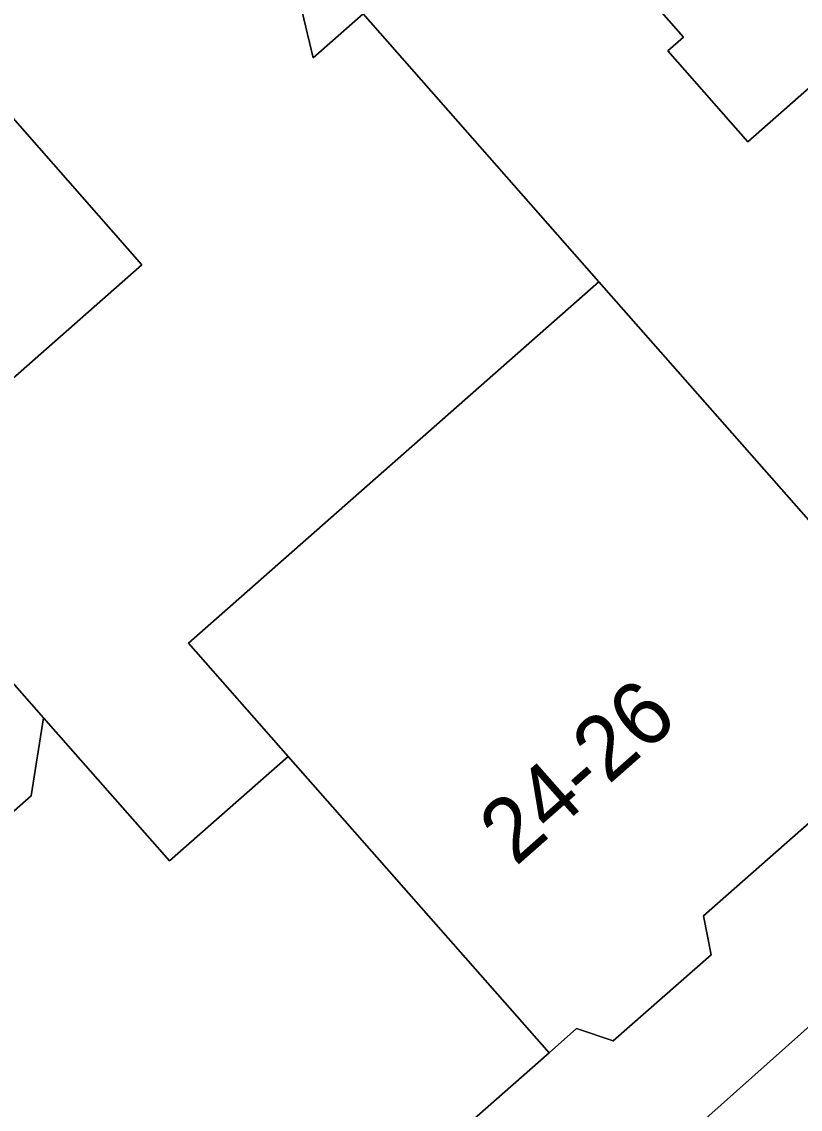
# Model space of a CAD drawing. Extents: x 159960 to 160866, y 382700 to 383354.
# Drawn here: x 160506.14 to 160518.3, y 383038.93 to 383055.92 of the extents above; entities that cross this region are included whole.
import ezdxf

# ---------------------------------------------------------------- set-up
doc = ezdxf.new("R2010")
doc.units = 0
for name, color, linetype in [('IMGEO_Erf', 7, 'Continuous'), ('IMGEO_Groenvoorziening', 7, 'Continuous'), ('IMGEO_Pand', 7, 'Continuous'), ('IMGEO_Pand_nummerreeks', 7, 'Continuous'), ('IMGEO_Voetpad_open', 7, 'Continuous')]:
    doc.layers.add(name, color=color, linetype=linetype)

msp = doc.modelspace()

# ---------------------------------------------------------------- linework, layer by layer
at = {"layer": 'IMGEO_Erf'}
for points in [[(160504.414, 383047.389), (160506.479, 383045.042), (160508.445, 383042.808), (160510.299, 383044.439), (160508.739, 383046.211), (160515.152, 383051.855), (160511.467, 383056.043), (160510.688, 383055.357), (160510.574, 383055.835), (160510.066, 383057.969), (160508.157, 383056.419), (160504.212, 383070.756), (160506.37, 383071.571), (160506.353, 383071.748), (160499.915, 383069.294)], [(160514.109, 383058.368), (160516.475, 383055.68), (160516.227, 383055.462), (160517.476, 383054.043), (160519.966, 383056.235)], [(160505.96, 383054.457), (160508.015, 383052.122), (160504.941, 383049.417)]]:
    msp.add_lwpolyline(points, dxfattribs=at)
at = {"layer": 'IMGEO_Groenvoorziening'}
msp.add_lwpolyline([(160518.99, 383032.198), (160522.812, 383035.601), (160518.545, 383040.319), (160514.81, 383036.989), (160515.275, 383036.456)], close=True, dxfattribs=at)
at = {"layer": 'IMGEO_Pand'}
for points in [[(160519.966, 383056.235), (160517.476, 383054.043), (160516.227, 383055.462), (160516.475, 383055.68), (160514.109, 383058.368), (160511.467, 383056.043), (160515.152, 383051.855), (160520.78, 383045.465), (160523.013, 383047.43), (160523.572, 383047.241), (160525.053, 383048.545), (160524.932, 383049.148), (160525.489, 383049.638)], [(160504.414, 383047.389), (160504.539, 383047.759), (160503.171, 383049.314), (160504.22, 383050.237), (160504.941, 383049.417), (160508.015, 383052.122), (160505.96, 383054.457), (160501.699, 383050.7), (160501.189, 383051.278), (160500, 383050.23), (160494.772, 383045.622), (160494.616, 383045.484), (160496.366, 383043.49), (160496.56, 383043.66), (160500, 383039.744), (160500.455, 383039.226), (160500.28, 383039.078), (160500.55, 383038.771), (160506.286, 383043.826), (160506.479, 383045.042)], [(160514.374, 383039.81), (160514.802, 383040.187), (160515.375, 383039.994), (160516.906, 383041.341), (160516.784, 383041.948), (160520.78, 383045.465), (160515.152, 383051.855), (160508.739, 383046.211), (160510.299, 383044.439)], [(160514.374, 383039.81), (160510.299, 383044.439), (160508.445, 383042.808), (160506.479, 383045.042), (160506.286, 383043.826), (160500.55, 383038.771), (160504.063, 383034.78), (160504.5, 383035.165), (160506.43, 383032.972), (160507.683, 383032.549), (160512.244, 383036.562), (160511.563, 383037.336)]]:
    msp.add_lwpolyline(points, close=True, dxfattribs=at)
at = {"layer": 'IMGEO_Voetpad_open'}
for points in [[(160499.915, 383069.294), (160506.353, 383071.748), (160506.37, 383071.571), (160509.762, 383059.249), (160510.105, 383058.001), (160510.066, 383057.969), (160510.574, 383055.835), (160510.688, 383055.357), (160511.467, 383056.043), (160509.451, 383064.5), (160507.768, 383069.587), (160508.371, 383069.912), (160507.592, 383070.896), (160511.168, 383072.27), (160510.602, 383072.921), (160515.469, 383074.861), (160516.069, 383074.153), (160521.309, 383076.166), (160530.296, 383084.243), (160546.031, 383066.356)], [(160532.388, 383055.729), (160530.16, 383053.768), (160527.931, 383051.807), (160528.052, 383051.207), (160526.57, 383049.903), (160526.007, 383050.093), (160525.489, 383049.638), (160524.932, 383049.148), (160525.053, 383048.545), (160523.572, 383047.241), (160523.013, 383047.43), (160520.78, 383045.465), (160516.784, 383041.948), (160516.906, 383041.341), (160515.375, 383039.994), (160514.802, 383040.187), (160514.374, 383039.81), (160511.563, 383037.336)], [(160505.58, 383027.472), (160506.93, 383028.69), (160515.275, 383036.456), (160514.81, 383036.989), (160518.545, 383040.319), (160522.812, 383035.601), (160523.725, 383036.41), (160521.272, 383039.124), (160524.254, 383041.791), (160527.865, 383045.02), (160528.189, 383045.31), (160529.25, 383046.25), (160528.98, 383046.59), (160532.081, 383049.37)]]:
    msp.add_lwpolyline(points, dxfattribs=at)

# ---------------------------------------------------------------- texts
at = {"layer": 'IMGEO_Pand_nummerreeks'}
for s, rotation, p in [('24-26', 41.4345, (160513.851, 383042.71)), ('29-31', 313.6669, (160503.824, 383038.99))]:
    msp.add_text(s, height=1, rotation=rotation, dxfattribs=at).set_placement(p)

doc.saveas('drawing.dxf')
